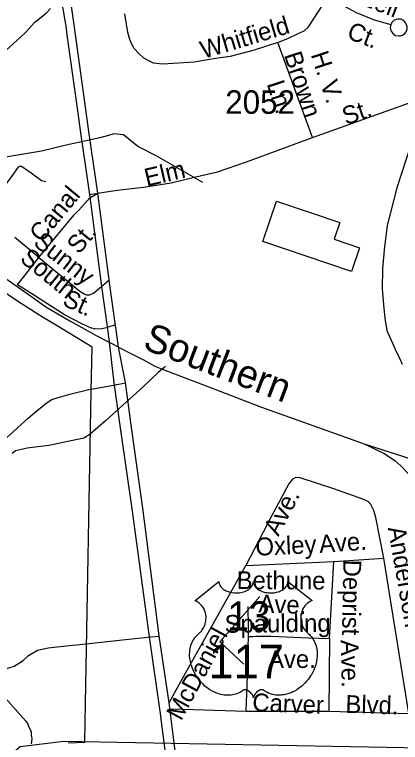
# Model space of a CAD drawing. Extents: x 2260773 to 2342389, y 552869 to 618546.
# Drawn here: x 2293789 to 2295845, y 590931 to 594806 of the extents above; entities that cross this region are included whole.
import ezdxf

# ---------------------------------------------------------------- set-up
doc = ezdxf.new("R2010")
doc.units = 0
for name, color, linetype in [('Exist Boundary Political City Limit New', 7, 'Continuous'), ('Exist Cultural Warehouse Building Footprint', 7, 'Continuous'), ('Exist Hydrographic Misc Water Feature', 7, 'Continuous'), ('Exist Railroad Mainline', 7, 'Continuous'), ('Exist Railroad Mainline Label', 7, 'Continuous'), ('Exist Railroad Siding', 7, 'Continuous'), ('Exist Road Non-System Type 51', 7, 'Continuous'), ('Exist Road Non-System Type 51 Label', 7, 'Continuous'), ('Exist Road Primary US Divided Attributed', 7, 'Continuous'), ('Exist Road Primary US Shield CELL', 7, 'Continuous'), ('Exist Road Primary US Shield Number Label', 7, 'Continuous'), ('Exist Road Secondary Type 51 Attributed', 7, 'Continuous'), ('Exist Road Secondary Type 51 Label', 7, 'Continuous'), ('Exist Road Secondary Type 51 Number Label', 7, 'Continuous'), ('Map Preparation Boundary City Limit Buffer Line', 7, 'Continuous')]:
    doc.layers.add(name, color=color, linetype=linetype)

msp = doc.modelspace()

# ---------------------------------------------------------------- linework, layer by layer
at = {"layer": 'Exist Boundary Political City Limit New'}
msp.add_lwpolyline([(2294074.8, 590927.8), (2294163.8, 590931.5), (2294167.5, 591138.2), (2294197.5, 592798.4), (2294201.8, 593035.2), (2294130.2, 593079.2), (2294038.5, 593133.8), (2293924, 593204), (2293805.2, 593280.1), (2293698.2, 593350.5)], dxfattribs=at)
at = {"layer": 'Exist Cultural Warehouse Building Footprint'}
for p, q in [((2295111.9, 593598.3), (2295184.6, 593812.3)), ((2295184.6, 593812.3), (2295521.9, 593697.8)), ((2295521.9, 593697.8), (2295491.9, 593609.4)), ((2295491.9, 593609.4), (2295627.7, 593563.3)), ((2295585, 593437.7), (2295111.9, 593598.3)), ((2295627.7, 593563.3), (2295585, 593437.7))]:
    msp.add_line(p, q, dxfattribs=at)
at = {"layer": 'Exist Hydrographic Misc Water Feature'}
for points in [[(2294791.6, 593911.1), (2294693.2, 593968.1), (2294542.7, 594054.4), (2294446.3, 594103.4), (2294369.8, 594164.8), (2294317.5, 594170.2), (2294289.8, 594162.2), (2294243.5, 594149.7), (2294063.9, 594109.9), (2293932.6, 594079), (2293707.3, 594040.7)], [(2294593.3, 592933.6), (2294583.5, 592925.8), (2294555.6, 592901.2), (2294476, 592824.7), (2294273.6, 592643.1), (2294192.6, 592572.2), (2294158.8, 592549.7), (2293971.4, 592512.2), (2293855.9, 592497.2), (2293825.4, 592490.8), (2293794, 592482.6), (2293775.8, 592468.3)], [(2292373.8, 590437.4), (2292665.8, 590464.3), (2293341.9, 590312.9), (2293500, 590339.2), (2293582, 590416.3), (2293679, 590791.3), (2293818.8, 590909.9), (2294052, 590938), (2295961, 590902.4), (2296028.4, 590899), (2296055.9, 590905.8), (2296091.3, 590925.3), (2296180.5, 590984.8), (2296213.7, 591018), (2296265.1, 591080.9), (2296331.9, 591173.8), (2296455, 591417.3), (2296587, 591542.5), (2297495, 591533.9), (2297552, 591578.7), (2297634, 591786.9), (2297741.9, 591827.4), (2298182.9, 591841.4)], [(2293709.7, 591198.4), (2293794.6, 591105.3), (2293849, 591044), (2293857.2, 591031.8), (2293867.6, 591007.9), (2293877.5, 590988.2), (2293877.9, 590970.3), (2293880.1, 590950.1), (2293878.3, 590924)]]:
    msp.add_lwpolyline(points, dxfattribs=at)
at = {"layer": 'Exist Railroad Mainline'}
msp.add_line((2295652.1, 592520.5), (2295916.7, 592435.2), dxfattribs=at)
for points in [[(2292188, 594670.8), (2292210.4, 594650.9), (2292337, 594538.2), (2292474.1, 594417.7), (2292601, 594314.9), (2292762.3, 594176.5), (2292923.3, 594044.1), (2293009.8, 593968.6), (2293029.2, 593951.7), (2293086.6, 593901.6), (2293205.5, 593800.8), (2293286, 593737.6), (2293453, 593615.2), (2293600, 593506.7), (2293755, 593392.2), (2293892, 593295.4), (2293956.2, 593250.2), (2294082.9, 593175.4), (2294195.5, 593112.5), (2294220, 593099.7), (2294293.7, 593061.2)], [(2295988.2, 594369.4), (2295901.2, 594111.9), (2295825.4, 593883.4), (2295775.1, 593683), (2295758.5, 593552.8), (2295749.5, 593452.8), (2295748.3, 593346.9), (2295755.2, 593261), (2295761.9, 593189.1), (2295772.6, 593123.3), (2295817.3, 593023.8), (2295837.8, 592980), (2295854.1, 592944.1)], [(2294293.7, 593061.2), (2294318.2, 593048.5), (2294342.6, 593035.7)], [(2294342.6, 593035.7), (2294346.1, 593033.9), (2294416.2, 592998), (2294476.7, 592967.1), (2294536.7, 592933.9), (2294589, 592912.5), (2294795.6, 592834.3), (2295104.5, 592715.3), (2295652.1, 592520.5)]]:
    msp.add_lwpolyline(points, dxfattribs=at)
at = {"layer": 'Exist Railroad Siding'}
msp.add_lwpolyline([(2295652.1, 592520.5), (2295758.4, 592469.6), (2295814.8, 592432.1), (2295847, 592402.4), (2295887.4, 592360.8), (2295916, 592311.3), (2295960.8, 592205.6)], dxfattribs=at)
at = {"layer": 'Exist Road Non-System Type 51'}
for p, q in [((2295376.7, 594151), (2295191.8, 594656.7)), ((2294190.8, 593830), (2294232.8, 593854.9)), ((2294130.9, 593765.1), (2294190.8, 593830)), ((2293919.1, 593511.5), (2293790.3, 593618.3)), ((2294252.3, 593358.4), (2294293, 593392.6)), ((2294326.2, 593154.4), (2294282.9, 593139.6)), ((2294258.3, 592822.8), (2294325, 592834.8)), ((2294325, 592834.8), (2294379.7, 592844.7)), ((2293899.1, 592688.3), (2293936.3, 592718.8)), ((2295490.1, 591893.5), (2295755.8, 591911.9)), ((2295889.1, 591085.2), (2295755.8, 591911.9)), ((2294666.8, 591238.9), (2295020.5, 591873)), ((2295020.5, 591873), (2295490.1, 591893.5)), ((2295467.5, 591484.2), (2295490.1, 591893.5)), ((2294447.3, 591485.7), (2294514.8, 591492.3)), ((2294514.8, 591492.3), (2294559.6, 591496.7)), ((2295467.5, 591484.2), (2295463.6, 591096.3)), ((2294081.8, 591446.6), (2294098.2, 591448.3)), ((2294612.8, 591142.1), (2294666.8, 591238.9)), ((2294617.6, 591109.4), (2294686.1, 591107.4)), ((2294686.1, 591107.4), (2295022.5, 591097.6)), ((2295022.5, 591097.6), (2295463.6, 591096.3)), ((2295463.6, 591096.3), (2295889.1, 591085.2))]:
    msp.add_line(p, q, dxfattribs=at)
for points in [[(2295191.8, 594656.7), (2295249.4, 594680), (2295299.3, 594705), (2295332, 594719), (2295355.3, 594740.8), (2295458.1, 594899.7)], [(2295458.1, 594899.7), (2295609.2, 594817.2), (2295705, 594777.7), (2295761.8, 594761.1), (2295794.5, 594753.3)], [(2293724.6, 594597.6), (2293800.3, 594667.2), (2293847.3, 594710.2), (2293896.4, 594765.5), (2293957.8, 594812.5), (2293980.3, 594837.4)], [(2295191.8, 594656.7), (2295065.7, 594616.2), (2294938, 594581.9), (2294860.1, 594571), (2294746.5, 594552.3), (2294576.7, 594541.4), (2294528.5, 594547.6), (2294505.1, 594558.5), (2294478.6, 594574.1), (2294450.6, 594597.5), (2294425.7, 594625.5), (2294411.7, 594652), (2294403.9, 594672.3), (2294393, 594709.7), (2294375.9, 594809.4)], [(2295794.5, 594753.3), (2295791.1, 594735.6), (2295795.4, 594716.4), (2295806.1, 594703), (2295819.1, 594693.6), (2295836.8, 594691.5), (2295845.9, 594692.6), (2295856.8, 594696.4), (2295868.1, 594704.7), (2295875.2, 594714), (2295880.4, 594730.4), (2295880.1, 594740.8), (2295878.2, 594751.2), (2295873.5, 594760.5), (2295866.7, 594769.3), (2295857.4, 594775.9), (2295846.7, 594780.3), (2295833.5, 594781.4), (2295822.3, 594779.2), (2295810.2, 594773.4), (2295800.4, 594764.4), (2295794.5, 594753.3)], [(2293668.7, 593793.3), (2293719.2, 593869.7), (2293783.3, 593955.7), (2293803.7, 593984.3), (2293810.5, 593993.9), (2293814.1, 593997.4), (2293817.3, 593999.3), (2293824.1, 593999), (2293831.2, 593994.9), (2293877.3, 593962.5), (2293933.3, 593922.9), (2293956.4, 593916.1)], [(2293919.1, 593511.5), (2294106.7, 593738.9), (2294130.9, 593765.1)], [(2294215.5, 593131.9), (2294199.5, 593136.5), (2294151.2, 593158.2), (2294058.7, 593204.5), (2293980.7, 593255.2), (2293894.4, 593310.1), (2293804, 593367.6), (2293919.1, 593511.5)], [(2293919.1, 593511.5), (2294137.5, 593333.8), (2294159.5, 593318), (2294171.6, 593314.2), (2294189.6, 593314.2), (2294190, 593314.4)], [(2294190, 593314.4), (2294209.4, 593322.4), (2294252.3, 593358.4)], [(2294282.9, 593139.6), (2294279.4, 593138.4), (2294254.6, 593131.9), (2294216.9, 593131.5), (2294215.5, 593131.9)], [(2293936.3, 592718.8), (2293957.3, 592736), (2293988.2, 592755.7), (2294016.4, 592765.6), (2294091, 592786.7), (2294183.9, 592809.3), (2294258.3, 592822.8)], [(2293127.7, 591984.8), (2293453.7, 592278.6), (2293626.9, 592446), (2293861.8, 592657.6), (2293899.1, 592688.3)], [(2295755.8, 591911.9), (2295713.7, 592127.4), (2295703.3, 592165.2), (2295687.1, 592197.2), (2295672.9, 592213), (2295644.8, 592226.6), (2295490.3, 592281.3), (2295310, 592339.5), (2295288, 592341.4), (2295270.1, 592333.1), (2295250.3, 592306.9), (2295157.9, 592136.1), (2295020.5, 591873)], [(2295035.5, 591494.5), (2295035.5, 591544), (2295034.2, 591654.6)], [(2294098.2, 591448.3), (2294120.2, 591450.5), (2294347.3, 591476), (2294447.3, 591485.7)], [(2295022.5, 591097.6), (2295029, 591237.4), (2295031.6, 591332.7), (2295031.6, 591381), (2295033.8, 591437.1), (2295035.5, 591494.5)], [(2295035.5, 591494.5), (2295058.7, 591495.1), (2295072.1, 591495.9), (2295156.9, 591497.2), (2295356.6, 591486.8), (2295467.5, 591484.2)], [(2293384.2, 591146.9), (2293401.8, 591209.6), (2293417.4, 591252.7), (2293431.1, 591274.2), (2293442.9, 591280.1), (2293450.7, 591286), (2293486, 591295.8), (2293562.3, 591305.6), (2293693.5, 591311.5), (2293752.2, 591325.2), (2293787.4, 591336.9), (2293834.4, 591366.3), (2293863.8, 591393.7), (2293910.8, 591421.1), (2293967.5, 591434.9), (2294081.8, 591446.6)]]:
    msp.add_lwpolyline(points, dxfattribs=at)
at = {"layer": 'Exist Road Non-System Type 51 Label'}
msp.add_lwpolyline([(2295095.6, 591707.2), (2294883.1, 591466.2), (2295010.6, 591347.1)], dxfattribs=at)
at = {"layer": 'Exist Road Primary US Divided Attributed'}
for points in [[(2293867.5, 596080.9), (2293897, 595771.9), (2293941.5, 595439.6), (2294061.7, 594744.2), (2294069.9, 594683.7)], [(2294232.8, 593854.9), (2294186.4, 594170.2), (2294155.5, 594389.8), (2294106.2, 594750.3), (2294076.7, 594962.8), (2294059.1, 595112.1), (2294055.6, 595141.9)], [(2294069.9, 594683.7), (2294111, 594383.6), (2294141.9, 594163.8), (2294188.4, 593848.2)], [(2294188.4, 593848.2), (2294252.3, 593358.4), (2294282.3, 593143.9), (2294282.9, 593139.6), (2294285.5, 593120.9), (2294293.7, 593061.2)], [(2294342.6, 593035.7), (2294330, 593127.1), (2294326.8, 593150.1), (2294294.8, 593378.3), (2294294.8, 593378.4), (2294294.8, 593378.6), (2294232.8, 593854.9)], [(2294293.7, 593061.2), (2294318.8, 592844.3), (2294354.3, 592592.9), (2294415, 592162.5), (2294506.1, 591492.5), (2294563.4, 591097.5), (2294587, 590916.9), (2294730.4, 589897.5), (2294767.6, 589662.4), (2294821.5, 589256.2), (2294836.7, 589149.9), (2294867.5, 588938.3), (2294908.3, 588678.1), (2294939.6, 588436.6)], [(2294951.9, 588690.1), (2294918.3, 588942.1), (2294888.1, 589146.5), (2294872.9, 589256.1), (2294812.2, 589667.9), (2294812.1, 589668.4), (2294812.1, 589668.7), (2294812.1, 589669), (2294783.8, 589905.1), (2294713.6, 590403.8), (2294713.5, 590404), (2294640.2, 590925), (2294639.7, 590928.3), (2294639.7, 590928.5), (2294639.7, 590928.7), (2294612.8, 591142.1), (2294559.4, 591497.7), (2294559.4, 591497.8), (2294559.4, 591497.9), (2294472.3, 592177.7), (2294411.6, 592606.4), (2294379.6, 592846), (2294342.6, 593035.7)]]:
    msp.add_lwpolyline(points, dxfattribs=at)
at = {"layer": 'Exist Road Primary US Shield CELL'}
msp.add_lwpolyline([(2294877.7, 591787.8), (2294878.1, 591782.4), (2294879.4, 591776.1), (2294880.4, 591772.9), (2294883.3, 591766.6), (2294888.2, 591759.3), (2294895, 591752.1), (2294902.6, 591745.7), (2294907.8, 591742.4), (2294916.6, 591737.7), (2294926.5, 591733.5), (2294937.6, 591730.3), (2294948.9, 591728), (2294961.3, 591726.7), (2294973.5, 591726.4), (2294986.8, 591727.4), (2295001.3, 591730.2), (2295008.1, 591732), (2295015.6, 591734.6), (2295022.6, 591737.5), (2295030.3, 591741.6), (2295036.4, 591745.5), (2295041.2, 591749), (2295048.1, 591755.6), (2295053.5, 591762.3), (2295055.8, 591766.1), (2295057.8, 591769.8), (2295060.5, 591777.5), (2295061.2, 591780.9), (2295061.8, 591788), (2295062.2, 591782.1), (2295062.8, 591778.3), (2295063.8, 591774.7), (2295065.3, 591770.8), (2295068.1, 591765.4), (2295071.1, 591760.8), (2295076.8, 591754), (2295080.4, 591750.7), (2295083.7, 591748), (2295092.4, 591742), (2295102.6, 591736.9), (2295107.6, 591734.7), (2295112.8, 591732.8), (2295119.3, 591730.9), (2295126.1, 591729.3), (2295132.8, 591728.1), (2295139.6, 591727.1), (2295146.6, 591726.6), (2295152.3, 591726.4), (2295159.3, 591726.5), (2295165.7, 591726.9), (2295172.3, 591727.7), (2295179.6, 591728.9), (2295185.5, 591730.2), (2295193.2, 591732.2), (2295200.2, 591734.7), (2295206.4, 591737.4), (2295214.3, 591741.6), (2295220.8, 591745.6), (2295225.5, 591749.4), (2295231.1, 591754.6), (2295236.4, 591760.7), (2295239.6, 591765.2), (2295241.8, 591769.8), (2295243.8, 591774.7), (2295245.1, 591779.9), (2295245.7, 591784.4), (2295245.8, 591788.2), (2295374.4, 591685.7), (2295371.4, 591684.6), (2295364.4, 591681.2), (2295358.8, 591677.9), (2295350, 591671.7), (2295346.2, 591668.2), (2295342.4, 591664.7), (2295338.9, 591660.9), (2295335.8, 591657.3), (2295332.1, 591652.1), (2295328.7, 591647), (2295325.5, 591641.3), (2295323.1, 591636.3), (2295319.1, 591626), (2295317.2, 591619.5), (2295316, 591613.9), (2295314.5, 591602.4), (2295314.1, 591597), (2295314.1, 591591.6), (2295314.4, 591585.9), (2295315, 591580.4), (2295315.9, 591574.7), (2295316.9, 591569.7), (2295318.5, 591563.5), (2295320.7, 591556.4), (2295323.5, 591549.5), (2295329.4, 591538.3), (2295337, 591526.9), (2295342.4, 591520.5), (2295347.7, 591515.1), (2295355.6, 591508.4), (2295359.9, 591504.6), (2295364.9, 591499.6), (2295372.9, 591490.3), (2295376.2, 591485.9), (2295379.5, 591480.9), (2295382.5, 591475.8), (2295385.6, 591470.4), (2295388, 591465.6), (2295392.5, 591454.6), (2295395.8, 591443.9), (2295397.3, 591438.2), (2295399.7, 591425.6), (2295400.6, 591419.4), (2295401.6, 591407.1), (2295401.7, 591392.2), (2295400.5, 591378), (2295397.9, 591361.6), (2295395.7, 591351.7), (2295392.3, 591340.2), (2295389, 591330.2), (2295383.1, 591315.6), (2295377.9, 591304.9), (2295371.2, 591292.5), (2295366.5, 591285), (2295361.1, 591276.9), (2295354.4, 591267.6), (2295346.5, 591257.8), (2295337, 591247.3), (2295329.3, 591239.7), (2295319.3, 591230.7), (2295313.2, 591225.7), (2295304.6, 591219.2), (2295292.7, 591211.3), (2295281, 591204.5), (2295271.1, 591199.4), (2295262.3, 591195.6), (2295250.9, 591191.3), (2295231.9, 591186), (2295225, 591184.6), (2295216.8, 591183.4), (2295209.1, 591182.6), (2295201.7, 591182.2), (2295191.6, 591182.2), (2295181.7, 591182.9), (2295172.3, 591184.3), (2295162.5, 591186.3), (2295152.2, 591189.4), (2295142.9, 591193), (2295133.5, 591197.7), (2295117.6, 591207.7), (2295113, 591210.1), (2295110.4, 591210.8), (2295104.2, 591211.1), (2295098.5, 591209.9), (2295092.6, 591207.5), (2295089, 591205.6), (2295084.2, 591202.5), (2295080.6, 591199.6), (2295076.2, 591195.4), (2295073.1, 591192), (2295070.8, 591189.2), (2295066.3, 591182.2), (2295064.8, 591178.8), (2295063.1, 591174.5), (2295061.6, 591168.1), (2295059.6, 591176.1), (2295057.2, 591181.5), (2295054.5, 591186), (2295051.7, 591190.1), (2295047.2, 591195.2), (2295043.1, 591199.1), (2295038.3, 591203), (2295033.1, 591206.2), (2295029, 591208.3), (2295025.2, 591209.7), (2295020.6, 591210.9), (2295016.8, 591211.2), (2295013.6, 591211.1), (2295009.4, 591210.1), (2295003.5, 591205.9), (2294998, 591202.1), (2294992, 591198.4), (2294984.9, 591194.6), (2294979.7, 591192.2), (2294973.4, 591189.7), (2294966.1, 591187.3), (2294958.2, 591185.3), (2294950.1, 591183.7), (2294943, 591182.5), (2294935.3, 591181.8), (2294928.4, 591181.6), (2294921.2, 591181.7), (2294914.4, 591182.2), (2294906.6, 591182.9), (2294896.9, 591184.4), (2294888.8, 591186.2), (2294880.3, 591188.5), (2294871.6, 591191.2), (2294862.2, 591194.8), (2294850.5, 591199.9), (2294842.4, 591204), (2294829.6, 591211.4), (2294814.5, 591221.8), (2294803.2, 591231), (2294794.9, 591238.5), (2294782.7, 591251), (2294775.5, 591259.1), (2294764.2, 591273.7), (2294757, 591284.3), (2294752.3, 591292), (2294745.5, 591304.5), (2294741.7, 591312.3), (2294736.9, 591323.7), (2294733, 591334.1), (2294729.8, 591344), (2294728.1, 591350.3), (2294725.7, 591361.3), (2294724.2, 591369.2), (2294722.8, 591379.9), (2294722, 591391.2), (2294721.8, 591401.6), (2294722.1, 591410.3), (2294723.1, 591420.4), (2294724.8, 591431.1), (2294726.8, 591440.3), (2294728.7, 591446.9), (2294731.4, 591454.9), (2294735, 591463.8), (2294739.3, 591472.3), (2294743.4, 591479.4), (2294748.4, 591487), (2294753.5, 591493.5), (2294760, 591500.6), (2294766.9, 591507.1), (2294773.1, 591512.2), (2294780.6, 591519.5), (2294784.4, 591523.9), (2294789.1, 591530.1), (2294792.8, 591535.8), (2294795.8, 591540.9), (2294799.7, 591548.4), (2294802.1, 591554), (2294805, 591562.7), (2294806.5, 591568.8), (2294808, 591576.6), (2294809, 591584), (2294809.4, 591593.2), (2294809.2, 591600.8), (2294808.2, 591609.7), (2294806.5, 591618.2), (2294804.5, 591625.6), (2294801.3, 591634.1), (2294798.4, 591640.4), (2294793.4, 591648.8), (2294788, 591656.6), (2294782.3, 591663), (2294776.6, 591668.7), (2294771.2, 591673), (2294765.9, 591676.7), (2294759.4, 591680.6), (2294753.1, 591683.7), (2294749.1, 591685.3)], close=True, dxfattribs=at)
at = {"layer": 'Exist Road Secondary Type 51 Attributed'}
for points in [[(2294232.8, 593854.9), (2294299.8, 593865.3), (2294351.4, 593873.3), (2294476.6, 593887.4), (2294623.8, 593910.2), (2294755.4, 593941.3), (2294871.1, 593968.3), (2295024.5, 594021.8), (2295376.7, 594151), (2295988.2, 594369.4)], [(2294188.4, 593848.2), (2294232.8, 593854.9)]]:
    msp.add_lwpolyline(points, dxfattribs=at)
at = {"layer": 'Map Preparation Boundary City Limit Buffer Line'}
msp.add_lwpolyline([(2294074.8, 590927.8), (2294163.8, 590931.5), (2294167.5, 591138.2), (2294197.5, 592798.4), (2294201.8, 593035.2), (2294130.2, 593079.2), (2294038.5, 593133.8), (2293924, 593204), (2293805.2, 593280.1), (2293698.2, 593350.5)], dxfattribs=at)

# ---------------------------------------------------------------- texts
at = {"layer": 'Exist Railroad Mainline Label'}
msp.add_text('Southern', height=150, rotation=339.0976, dxfattribs=at).set_placement((2294466, 593028.5))
at = {"layer": 'Exist Road Non-System Type 51 Label'}
for s, rotation, p in [('Bizzell', 339.0486, (2295472.9, 594919.3)), ('Whitfield', 16.6265, (2294795.1, 594569)), ('Ct.', 339.0486, (2295554.1, 594681.1)), ('Brown', 288.0676, (2295223.6, 594590.8)), ('H. V.', 288.0676, (2295366.4, 594593)), ('Ln.', 288.0676, (2295131.5, 594437.3)), ('Canal', 50.2752, (2293932.4, 593586.8)), ('St.', 50.2752, (2294132.6, 593525.1)), ('Sunny', 321.9124, (2293883.5, 593581.5)), ('South', 320.9423, (2293812, 593496.5)), ('St.', 335.7284, (2294038.6, 593260.1)), ('Ave.', 62.4246, (2295194.7, 592023.9)), ('Anderson', 280.0002, (2295777.4, 592073)), ('Oxley', 2.4998, (2295074.8, 591924.6)), ('Ave.', 3.9613, (2295414.8, 591939.5)), ('Deprist', 268.9236, (2295541.5, 591904.6)), ('Bethune', 359.7095, (2294972.2, 591747.2)), ('Ave.', 358.0366, (2295088, 591623.1)), ('Spaulding', 0.5456, (2294908.6, 591514.2)), ('McDaniel', 61.6783, (2294676.3, 591041.6)), ('Ave.', 271.1978, (2295527, 591476)), ('Ave.', 0.5456, (2295140.3, 591325.4)), ('Carver', 357.7256, (2295054.7, 591097.8)), ('Blvd.', 358.3123, (2295551, 591088.1))]:
    msp.add_text(s, height=95, rotation=rotation, dxfattribs=at).set_placement(p)
at = {"layer": 'Exist Road Primary US Shield Number Label'}
for s, height, p in [('13', 155, (2294921.5, 591526.5)), ('117', 180, (2294822.6, 591271.6))]:
    msp.add_text(s, height=height, dxfattribs=at).set_placement(p)
at = {"layer": 'Exist Road Secondary Type 51 Label'}
for s, rotation, p in [('St.', 19.2733, (2295554.6, 594216.1)), ('Elm', 13.1348, (2294493.2, 593889.5))]:
    msp.add_text(s, height=95, rotation=rotation, dxfattribs=at).set_placement(p)
at = {"layer": 'Exist Road Secondary Type 51 Number Label'}
msp.add_text('2052', height=125, dxfattribs=at).set_placement((2294911.6, 594277.2))

doc.saveas('drawing.dxf')
